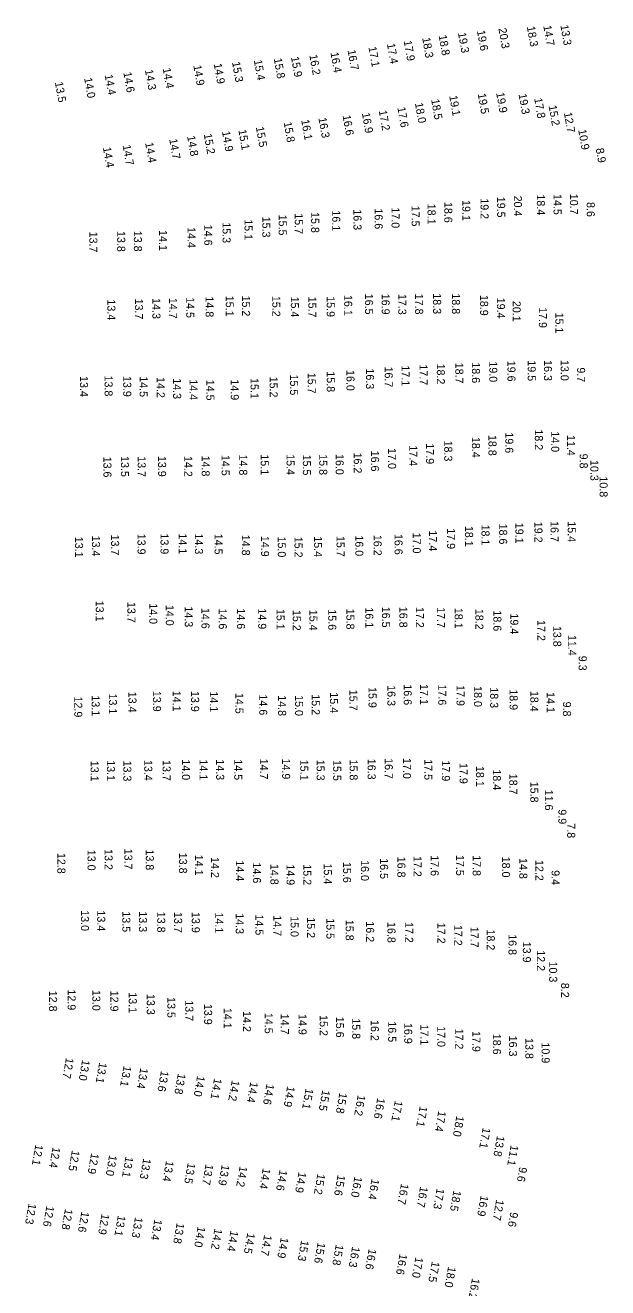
# Model space of a CAD drawing. Extents: x 1023796 to 1112670, y 656573 to 837340.
# Drawn here: x 1038622 to 1038986, y 807049 to 807838 of the extents above; entities that cross this region are included whole.
import ezdxf

# ---------------------------------------------------------------- set-up
doc = ezdxf.new("R2010")
doc.units = 0
doc.layers.add('V-TOPO-SOUN', color=7, linetype='Continuous')

msp = doc.modelspace()

# ---------------------------------------------------------------- texts
at = {"layer": 'V-TOPO-SOUN'}
for s, rotation, p in [('20.3 ', 280, (1038917.64, 807835.46)), ('18.3 ', 280, (1038935.4, 807836.61)), ('14.7 ', 280, (1038945.66, 807837.16)), ('13.3 ', 280, (1038956.33, 807837.47)), ('17.9 ', 280, (1038858.5, 807827.7)), ('18.3 ', 280, (1038870.05, 807829.58)), ('18.8 ', 280, (1038880.32, 807831.14)), ('19.3 ', 280, (1038892.4, 807832.71)), ('19.6 ', 280, (1038904.25, 807834.04)), ('16.4 ', 280, (1038812.77, 807820.4)), ('16.7 ', 280, (1038823.45, 807821.92)), ('17.1 ', 280, (1038836.5, 807823.87)), ('17.4 ', 280, (1038848.04, 807825.91)), ('14.9 ', 280, (1038727.14, 807812.33)), ('14.9 ', 280, (1038739.89, 807813.37)), ('15.3 ', 280, (1038751.31, 807814.45)), ('15.4 ', 280, (1038764.95, 807815.63)), ('15.8 ', 280, (1038777.38, 807816.69)), ('15.9 ', 280, (1038788.11, 807817.62)), ('16.2 ', 280, (1038799.59, 807818.9)), ('14.0 ', 280, (1038658.96, 807804.51)), ('14.4 ', 280, (1038671.78, 807806.45)), ('14.6 ', 280, (1038683.5, 807808)), ('14.3 ', 280, (1038696.96, 807809.57)), ('14.4 ', 280, (1038708.01, 807810.53)), ('13.5 ', 280, (1038640.72, 807801.85)), ('18.0 ', 280, (1038865.51, 807788.84)), ('18.5 ', 280, (1038875.64, 807791.1)), ('19.1 ', 280, (1038886.92, 807793.34)), ('19.5 ', 280, (1038904.74, 807794.63)), ('19.9 ', 280, (1038916.23, 807795.27)), ('19.3 ', 280, (1038930.21, 807794.45)), ('17.8 ', 280, (1038939.96, 807791.81)), ('16.6 ', 280, (1038820.35, 807781.12)), ('16.9 ', 280, (1038832.41, 807782.59)), ('17.2 ', 280, (1038842.94, 807784.13)), ('17.6 ', 280, (1038854.55, 807786.15)), ('15.2 ', 280, (1038948.96, 807787.22)), ('12.7 ', 280, (1038958.52, 807782.84)), ('15.5 ', 280, (1038766.2, 807773.87)), ('15.8 ', 280, (1038783.55, 807776.85)), ('16.1 ', 280, (1038794.5, 807778.29)), ('16.3 ', 280, (1038805.26, 807779.58)), ('14.7 ', 280, (1038712.08, 807766.34)), ('14.8 ', 280, (1038723.25, 807768.22)), ('15.2 ', 280, (1038733.67, 807769.47)), ('14.9 ', 280, (1038745.06, 807771.08)), ('15.1 ', 280, (1038755.26, 807772.05)), ('10.9 ', 280, (1038967.47, 807772.17)), ('14.4 ', 280, (1038670.7, 807761.09)), ('14.7 ', 280, (1038682.99, 807762.49)), ('14.4 ', 280, (1038697.06, 807764.05)), ('8.9', 280, (1038978.44, 807760.45)), ('18.1 ', 270, (1038873.42, 807726.11)), ('18.6 ', 270, (1038883.88, 807727.18)), ('19.1 ', 270, (1038895.11, 807728.35)), ('19.2 ', 270, (1038906.51, 807729.46)), ('19.5 ', 270, (1038916.88, 807730.41)), ('20.4 ', 270, (1038927.34, 807731.12)), ('18.4 ', 270, (1038941.68, 807731.9)), ('14.5 ', 270, (1038952.1, 807732.12)), ('10.7 ', 270, (1038962.34, 807732.28)), ('8.6', 270, (1038972.82, 807727.13)), ('15.3 ', 270, (1038770.25, 807718.01)), ('15.5 ', 270, (1038780.47, 807719.26)), ('15.7 ', 270, (1038790.54, 807720.11)), ('15.8 ', 270, (1038800.75, 807720.85)), ('16.1 ', 270, (1038813.91, 807721.9)), ('16.3 ', 270, (1038827.16, 807722.57)), ('16.6 ', 270, (1038840.4, 807723.15)), ('17.0 ', 270, (1038850.92, 807723.79)), ('17.5 ', 270, (1038863.46, 807724.87)), ('14.4 ', 270, (1038723.53, 807711.46)), ('14.6 ', 270, (1038734, 807712.93)), ('15.3 ', 270, (1038745.43, 807714.5)), ('15.1 ', 270, (1038759.14, 807716.37)), ('13.7 ', 270, (1038662.25, 807708.65)), ('13.8 ', 270, (1038679.64, 807709.02)), ('13.8 ', 270, (1038690.06, 807709.18)), ('14.1 ', 270, (1038705.79, 807709.63)), ('13.4 ', 270, (1038673.5, 807666.29)), ('13.7 ', 270, (1038690.74, 807666.81)), ('14.3 ', 270, (1038701.63, 807667.11)), ('14.7 ', 270, (1038712.01, 807667.26)), ('14.5 ', 270, (1038722.74, 807667.7)), ('14.8 ', 270, (1038734.84, 807668.15)), ('15.1 ', 270, (1038747.42, 807668.6)), ('15.2 ', 270, (1038757.61, 807668.71)), ('15.2 ', 270, (1038776.47, 807668.53)), ('15.4 ', 270, (1038788.07, 807668.09)), ('15.7 ', 270, (1038798.99, 807668.03)), ('15.9 ', 270, (1038810.45, 807668.3)), ('16.1 ', 270, (1038821.39, 807669.09)), ('16.5 ', 270, (1038834.39, 807669.88)), ('16.9 ', 270, (1038844.79, 807669.83)), ('17.3 ', 270, (1038855.16, 807669.73)), ('17.8 ', 270, (1038865.67, 807669.87)), ('18.3 ', 270, (1038876.89, 807670.11)), ('18.8 ', 270, (1038888.68, 807670.06)), ('18.9 ', 270, (1038906.25, 807669.13)), ('19.4 ', 270, (1038916.74, 807667.37)), ('20.1 ', 270, (1038926.54, 807665.37)), ('17.9 ', 270, (1038942.93, 807661.45)), ('15.1 ', 270, (1038953.22, 807658.06)), ('16.3 ', 270, (1038835.01, 807623.18)), ('16.7 ', 270, (1038846.66, 807624.36)), ('17.1 ', 270, (1038857.2, 807625.06)), ('17.7 ', 270, (1038868.39, 807625.7)), ('18.2 ', 270, (1038879.22, 807626.22)), ('18.7 ', 270, (1038890.77, 807626.75)), ('18.6 ', 270, (1038901.13, 807626.99)), ('19.0 ', 270, (1038911.95, 807627.57)), ('19.6 ', 270, (1038923.31, 807627.99)), ('19.5 ', 270, (1038935.97, 807628.23)), ('16.3 ', 270, (1038946.11, 807628.36)), ('13.0 ', 270, (1038956.55, 807628.48)), ('9.7', 270, (1038966.79, 807623.82)), ('13.4 ', 270, (1038656.39, 807618.43)), ('13.8 ', 270, (1038671.76, 807618.74)), ('13.9 ', 270, (1038683.4, 807618.46)), ('14.5 ', 270, (1038693.65, 807618.3)), ('14.2 ', 270, (1038704.31, 807617.79)), ('14.3 ', 270, (1038714.55, 807617.05)), ('14.4 ', 270, (1038724.8, 807616.42)), ('14.5 ', 270, (1038735.31, 807616.1)), ('14.9 ', 270, (1038750.57, 807616.34)), ('15.1 ', 270, (1038762.92, 807617.16)), ('15.2 ', 270, (1038774.81, 807618.06)), ('15.5 ', 270, (1038787.6, 807619.37)), ('15.7 ', 270, (1038798.63, 807620.45)), ('15.8 ', 270, (1038810.51, 807621.37)), ('16.0 ', 270, (1038822.79, 807622.19)), ('18.2 ', 270, (1038940.4, 807585.08)), ('14.0 ', 270, (1038950.62, 807583.92)), ('17.9 ', 270, (1038872.44, 807576.39)), ('18.3 ', 270, (1038883.84, 807578.12)), ('18.4 ', 270, (1038901.12, 807580.39)), ('18.8 ', 270, (1038911.46, 807581.63)), ('19.6 ', 270, (1038921.97, 807583.22)), ('11.4 ', 270, (1038960.51, 807581.61)), ('13.6 ', 270, (1038671.03, 807568.08)), ('13.5 ', 270, (1038681.98, 807568.42)), ('13.7 ', 270, (1038692.42, 807568.35)), ('13.9 ', 270, (1038705.17, 807568.51)), ('14.2 ', 270, (1038721.49, 807568.48)), ('14.8 ', 270, (1038732.4, 807568.74)), ('14.5 ', 270, (1038744.81, 807569.16)), ('14.8 ', 270, (1038755.82, 807569.4)), ('15.1 ', 270, (1038769.27, 807569.5)), ('15.4 ', 270, (1038785.39, 807569.61)), ('15.5 ', 270, (1038795.59, 807569.37)), ('15.8 ', 270, (1038805.79, 807569.6)), ('16.0 ', 270, (1038816.06, 807569.71)), ('16.2 ', 270, (1038827.34, 807570.63)), ('16.6 ', 270, (1038838.14, 807571.8)), ('17.0 ', 270, (1038848.78, 807573.38)), ('17.4 ', 270, (1038862.01, 807575.16)), ('9.8', 270, (1038968.45, 807569.95)), ('10.3 ', 270, (1038975.08, 807565.96)), ('10.8 ', 270, (1038980.84, 807555.73)), ('17.0 ', 270, (1038864.19, 807520.58)), ('17.4 ', 270, (1038874.32, 807521.95)), ('17.9 ', 270, (1038885.62, 807523.32)), ('18.1 ', 270, (1038896.86, 807524.82)), ('18.1 ', 270, (1038907.1, 807525.65)), ('18.6 ', 270, (1038918.13, 807526.25)), ('19.1 ', 270, (1038928.29, 807526.76)), ('19.2 ', 270, (1038940.18, 807527.37)), ('16.7 ', 270, (1038950.23, 807527.81)), ('15.4 ', 270, (1038960.96, 807527.69)), ('13.1 ', 270, (1038653.32, 807518)), ('13.4 ', 270, (1038663.9, 807518.75)), ('13.7 ', 270, (1038675.84, 807519.38)), ('13.9 ', 270, (1038692.32, 807519.93)), ('13.9 ', 270, (1038706.7, 807520.08)), ('14.1 ', 270, (1038718.09, 807520.14)), ('14.3 ', 270, (1038728.17, 807520.07)), ('14.5 ', 270, (1038740.44, 807519.9)), ('14.8 ', 270, (1038757.47, 807519.26)), ('14.9 ', 270, (1038769.45, 807518.58)), ('15.0 ', 270, (1038779.92, 807518.17)), ('15.2 ', 270, (1038790.35, 807518.03)), ('15.4 ', 270, (1038802.53, 807518.34)), ('15.7 ', 270, (1038816.59, 807518.56)), ('16.0 ', 270, (1038828.3, 807518.87)), ('16.2 ', 270, (1038839.77, 807519.22)), ('16.6 ', 270, (1038852.82, 807519.8)), ('13.1 ', 270, (1038666.24, 807478.07)), ('13.7 ', 270, (1038686.02, 807477.31)), ('14.0 ', 270, (1038699.68, 807476.51)), ('14.0 ', 270, (1038709.98, 807475.47)), ('14.3 ', 270, (1038721.84, 807474.54)), ('14.6 ', 270, (1038732.26, 807473.58)), ('14.6 ', 270, (1038743.08, 807473.19)), ('14.6 ', 270, (1038754.45, 807473.26)), ('14.9 ', 270, (1038767.69, 807473.26)), ('16.1 ', 270, (1038834.58, 807473.87)), ('16.5 ', 270, (1038845, 807474.31)), ('16.8 ', 270, (1038855.83, 807474.26)), ('17.2 ', 270, (1038866.15, 807474.13)), ('17.7 ', 270, (1038879.28, 807474.04)), ('18.1 ', 270, (1038890.36, 807473.62)), ('15.1 ', 270, (1038779.14, 807472.97)), ('15.2 ', 270, (1038789.25, 807472.34)), ('15.4 ', 270, (1038799.66, 807472.39)), ('15.6 ', 270, (1038811.42, 807472.68)), ('15.8 ', 270, (1038822.73, 807473.1)), ('18.2 ', 270, (1038903.29, 807473)), ('18.6 ', 270, (1038914.54, 807472.01)), ('19.4 ', 270, (1038925.11, 807470.11)), ('17.2 ', 270, (1038941.97, 807465.99)), ('13.8 ', 270, (1038951.91, 807462.35)), ('11.4 ', 270, (1038961.22, 807456.7)), ('9.3', 270, (1038967.78, 807443.69)), ('16.6 ', 270, (1038858.55, 807425.82)), ('17.1 ', 270, (1038868.79, 807425.98)), ('12.9 ', 270, (1038652.82, 807418.21)), ('13.1 ', 270, (1038663.67, 807418.96)), ('13.1 ', 270, (1038674.46, 807420.09)), ('13.4 ', 270, (1038686.67, 807421.22)), ('13.9 ', 270, (1038701.96, 807421.75)), ('14.1 ', 270, (1038714.29, 807421.83)), ('13.9 ', 270, (1038725.8, 807421.69)), ('14.1 ', 270, (1038737.5, 807421.44)), ('14.5 ', 270, (1038753.42, 807420.48)), ('14.6 ', 270, (1038768.33, 807419.5)), ('14.8 ', 270, (1038780.12, 807419)), ('15.0 ', 270, (1038790.69, 807419.07)), ('15.2 ', 270, (1038801.11, 807419.64)), ('15.4 ', 270, (1038812.52, 807420.83)), ('15.7 ', 270, (1038824.64, 807422.43)), ('15.9 ', 270, (1038836.56, 807424.13)), ('16.3 ', 270, (1038848.35, 807425.29)), ('17.6 ', 270, (1038880.11, 807425.72)), ('17.9 ', 270, (1038891.54, 807425.32)), ('18.0 ', 270, (1038902.39, 807424.7)), ('18.3 ', 270, (1038912.52, 807423.96)), ('18.9 ', 270, (1038924.65, 807422.75)), ('18.4 ', 270, (1038937.62, 807421.74)), ('14.1 ', 270, (1038947.79, 807420.98)), ('9.8', 270, (1038957.99, 807415.03)), ('13.4 ', 270, (1038696.51, 807378.58)), ('13.7 ', 270, (1038708, 807378.52)), ('14.0 ', 270, (1038720.1, 807378.96)), ('14.1 ', 270, (1038731.04, 807378.93)), ('14.3 ', 270, (1038741.41, 807378.99)), ('14.5 ', 270, (1038752.71, 807379)), ('14.7 ', 270, (1038768.75, 807379.41)), ('14.9 ', 270, (1038782.62, 807379.49)), ('15.1 ', 270, (1038793.94, 807378.74)), ('15.3 ', 270, (1038804.19, 807378.74)), ('15.5 ', 270, (1038814.51, 807378.51)), ('15.8 ', 270, (1038824.8, 807378.85)), ('16.3 ', 270, (1038836.03, 807379.33)), ('16.7 ', 270, (1038846.72, 807379.71)), ('17.0 ', 270, (1038858.11, 807379.8)), ('17.5 ', 270, (1038871.39, 807379.03)), ('13.1 ', 270, (1038663.05, 807378.07)), ('13.1 ', 270, (1038673.22, 807378.42)), ('13.3 ', 270, (1038683.47, 807378.22)), ('17.9 ', 270, (1038882.38, 807378.27)), ('17.9 ', 270, (1038893.42, 807376.68)), ('18.1 ', 270, (1038903.7, 807374.83)), ('18.4 ', 270, (1038914.25, 807372.7)), ('18.7 ', 270, (1038924.46, 807369.98)), ('15.8 ', 270, (1038937.6, 807365)), ('11.6 ', 270, (1038946.72, 807360.04)), ('9.9', 270, (1038955.11, 807347.75)), ('7.8', 270, (1038960.6, 807339.02)), ('12.8 ', 270, (1038642.29, 807320.51)), ('13.0 ', 270, (1038661.13, 807322.47)), ('13.2 ', 270, (1038671.77, 807322.89)), ('13.7 ', 270, (1038684.09, 807323.16)), ('13.8 ', 270, (1038697.5, 807322.66)), ('13.8 ', 270, (1038718.27, 807320.62)), ('14.1 ', 270, (1038728.23, 807319.34)), ('14.2 ', 270, (1038738.23, 807317.93)), ('14.4 ', 270, (1038753.77, 807315.85)), ('16.0 ', 270, (1038831.82, 807315.99)), ('16.5 ', 270, (1038843.78, 807317.21)), ('16.8 ', 270, (1038854.61, 807318.16)), ('17.2 ', 270, (1038864.64, 807318.62)), ('17.6 ', 270, (1038875.39, 807319.08)), ('17.5 ', 270, (1038891.21, 807319.24)), ('17.8 ', 270, (1038901.62, 807319.08)), ('18.0 ', 270, (1038919.93, 807318.17)), ('14.8 ', 270, (1038930.7, 807317.31)), ('12.2 ', 270, (1038940.76, 807316.11)), ('14.6 ', 270, (1038764.39, 807314.54)), ('14.8 ', 270, (1038775.33, 807313.67)), ('14.9 ', 270, (1038785.41, 807313.35)), ('15.2 ', 270, (1038795.85, 807313.38)), ('15.4 ', 270, (1038808.65, 807313.9)), ('15.6 ', 270, (1038820.65, 807314.86)), ('9.4', 270, (1038950.85, 807309.72)), ('13.0 ', 270, (1038657.01, 807284.73)), ('13.4 ', 270, (1038667.14, 807284.57)), ('13.5 ', 270, (1038682.84, 807284.03)), ('13.3 ', 270, (1038693.24, 807284.03)), ('13.8 ', 270, (1038704.64, 807283.78)), ('13.7 ', 270, (1038715.18, 807283.62)), ('13.9 ', 270, (1038726.2, 807283.62)), ('14.1 ', 270, (1038740.82, 807283.27)), ('14.3 ', 270, (1038753.66, 807282.84)), ('14.5 ', 270, (1038765.96, 807282.05)), ('14.7 ', 270, (1038777.16, 807281.56)), ('15.0 ', 270, (1038787.92, 807281.01)), ('15.2 ', 270, (1038798.16, 807280.33)), ('15.5 ', 270, (1038810.27, 807279.72)), ('15.8 ', 270, (1038822.29, 807278.72)), ('16.2 ', 270, (1038835.05, 807277.76)), ('16.8 ', 270, (1038848.39, 807277.35)), ('17.2 ', 270, (1038859.46, 807277.34)), ('17.2 ', 270, (1038879.52, 807276.86)), ('17.2 ', 270, (1038890.04, 807275.55)), ('17.7 ', 270, (1038900.26, 807274.38)), ('18.2 ', 270, (1038910.41, 807272.68)), ('16.8 ', 270, (1038923.97, 807269.73)), ('13.9 ', 270, (1038932.93, 807265.06)), ('12.2 ', 270, (1038941.69, 807259.7)), ('10.3 ', 270, (1038949.35, 807252.67)), ('8.2', 270, (1038956.81, 807239.34)), ('12.8 ', 270, (1038637.1, 807234.43)), ('12.9 ', 270, (1038648.7, 807235.22)), ('13.0 ', 270, (1038664.11, 807234.92)), ('12.9 ', 270, (1038675.37, 807234.45)), ('13.1 ', 270, (1038686.85, 807233.45)), ('13.3 ', 270, (1038698.11, 807232.39)), ('13.5 ', 270, (1038710.97, 807230.43)), ('13.7 ', 270, (1038722.14, 807228.45)), ('13.9 ', 270, (1038733.91, 807226.19)), ('14.1 ', 270, (1038746.09, 807223.72)), ('14.2 ', 270, (1038758.16, 807221.68)), ('14.5 ', 270, (1038771.73, 807220.59)), ('14.7 ', 270, (1038781.8, 807220.09)), ('14.9 ', 270, (1038792.89, 807219.89)), ('15.2 ', 270, (1038806.09, 807219.17)), ('15.6 ', 270, (1038816.25, 807218.15)), ('15.8 ', 270, (1038826.38, 807217.2)), ('16.2 ', 270, (1038837.99, 807216.1)), ('16.5 ', 270, (1038848.85, 807215.28)), ('16.9 ', 270, (1038858.86, 807214.29)), ('17.1 ', 270, (1038868.97, 807213.31)), ('17.0 ', 270, (1038879.49, 807212.27)), ('17.2 ', 270, (1038890.7, 807210.8)), ('17.9 ', 270, (1038901.4, 807209.23)), ('18.6 ', 270, (1038914.24, 807207.51)), ('16.3 ', 270, (1038924.28, 807206.36)), ('13.8 ', 270, (1038934.5, 807204.82)), ('10.9 ', 270, (1038944.64, 807202.1)), ('12.7 ', 260, (1038647.72, 807192.78)), ('13.0 ', 260, (1038657.78, 807191.5)), ('13.1 ', 260, (1038668.44, 807189.84)), ('13.1 ', 260, (1038683.66, 807187.75)), ('13.4 ', 260, (1038694.12, 807186.4)), ('13.6 ', 260, (1038707.02, 807184.62)), ('13.8 ', 260, (1038717.59, 807182.96)), ('14.0 ', 260, (1038729.61, 807181.54)), ('14.1 ', 260, (1038740.17, 807179.92)), ('14.2 ', 260, (1038751.25, 807178.73)), ('14.4 ', 260, (1038762.81, 807177.7)), ('14.6 ', 260, (1038772.91, 807176.45)), ('14.9 ', 260, (1038785.8, 807175.04)), ('15.1 ', 260, (1038797.32, 807173.63)), ('15.5 ', 260, (1038807.72, 807172.62)), ('15.8 ', 260, (1038818.42, 807170.96)), ('16.2 ', 260, (1038829.85, 807169.52)), ('16.6 ', 260, (1038842.1, 807167.67)), ('17.1 ', 260, (1038853.04, 807165.99)), ('17.1 ', 260, (1038868.58, 807162.56)), ('17.4 ', 260, (1038880.19, 807159.59)), ('18.0 ', 260, (1038891.45, 807156.51)), ('17.1 ', 260, (1038907.91, 807149.12)), ('13.8 ', 260, (1038916.8, 807144.07)), ('12.1 ', 260, (1038628.6, 807138.57)), ('12.4 ', 260, (1038639.38, 807136.99)), ('12.5 ', 260, (1038651.41, 807134.98)), ('11.1 ', 260, (1038925.39, 807138.26)), ('12.9 ', 260, (1038663.41, 807133.19)), ('13.0 ', 260, (1038674.68, 807131.98)), ('13.1 ', 260, (1038684.87, 807131.06)), ('13.3 ', 260, (1038695.96, 807129.91)), ('13.4 ', 260, (1038710.19, 807128.44)), ('13.5 ', 260, (1038723.72, 807127.11)), ('13.7 ', 260, (1038734.87, 807126.31)), ('13.9 ', 260, (1038744.96, 807125.98)), ('14.2 ', 260, (1038756.16, 807125.07)), ('14.4 ', 260, (1038770.58, 807123.78)), ('14.6 ', 260, (1038781.06, 807122.69)), ('14.9 ', 260, (1038792.94, 807121.4)), ('15.2 ', 260, (1038804.71, 807120.34)), ('15.6 ', 260, (1038817.29, 807119.58)), ('16.0 ', 260, (1038827.81, 807118.57)), ('9.6', 260, (1038930.77, 807124.63)), ('16.4 ', 260, (1038838.5, 807117.1)), ('16.7 ', 260, (1038856.89, 807114.15)), ('16.7 ', 260, (1038868.86, 807112.32)), ('17.3 ', 260, (1038879.17, 807111.19)), ('18.5 ', 260, (1038889.62, 807109.91)), ('16.9 ', 260, (1038906.65, 807106.75)), ('12.7 ', 260, (1038916.33, 807104.15)), ('12.3 ', 260, (1038624.37, 807101.76)), ('12.6 ', 260, (1038635.49, 807100.26)), ('12.8 ', 260, (1038647.1, 807098.34)), ('12.6 ', 260, (1038657.33, 807096.72)), ('12.9 ', 260, (1038669.93, 807095.29)), ('9.6', 260, (1038925.13, 807096.42)), ('13.1 ', 260, (1038680.12, 807094.28)), ('13.3 ', 260, (1038690.83, 807093.24)), ('13.4 ', 260, (1038702.91, 807091.82)), ('13.8 ', 260, (1038716.84, 807089.64)), ('14.0 ', 260, (1038729.91, 807087.38)), ('14.2 ', 260, (1038740.43, 807086.05)), ('14.4 ', 260, (1038750.45, 807084.77)), ('14.5 ', 260, (1038760.91, 807083.37)), ('14.7 ', 260, (1038771.43, 807082.11)), ('14.9 ', 260, (1038781.83, 807080.54)), ('15.3 ', 260, (1038794.53, 807078.71)), ('15.6 ', 260, (1038804.83, 807077.38)), ('15.8 ', 260, (1038816.16, 807076.08)), ('16.3 ', 260, (1038826.38, 807074.8)), ('16.6 ', 260, (1038836.72, 807073.46)), ('16.6 ', 260, (1038855.97, 807070.25)), ('17.0 ', 260, (1038865.9, 807068.26)), ('17.5 ', 260, (1038876.16, 807065.55)), ('18.0 ', 260, (1038886.3, 807062.3)), ('16.2 ', 260, (1038901.22, 807055.01))]:
    msp.add_text(s, height=5, rotation=rotation, dxfattribs=at).set_placement(p)

doc.saveas('drawing.dxf')
